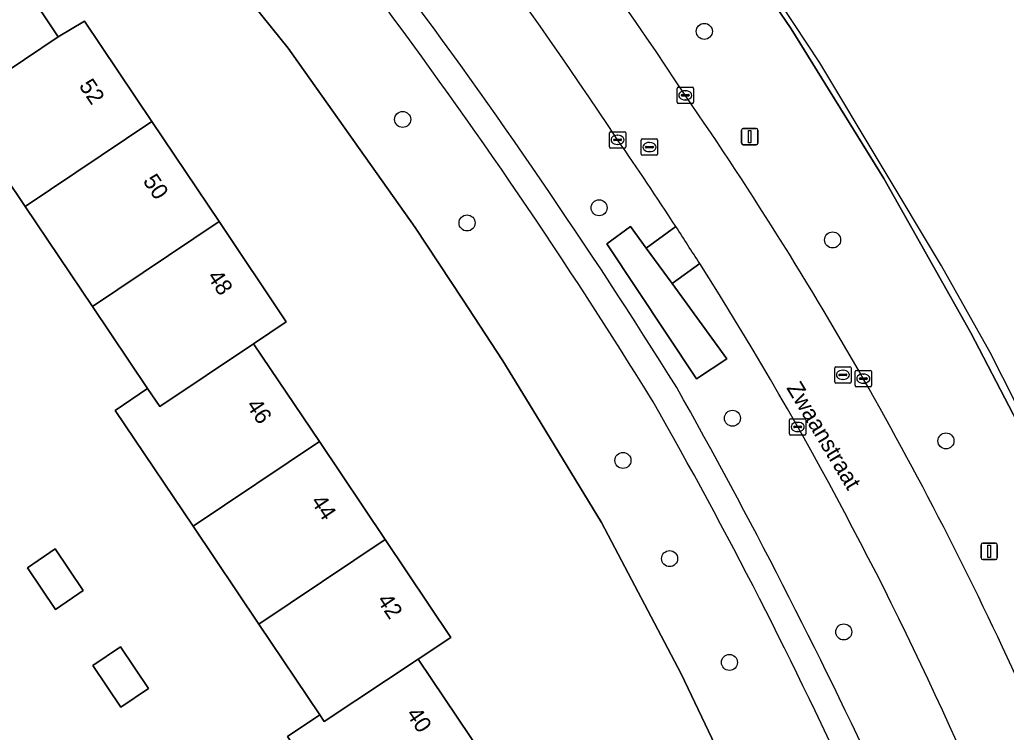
# Model space of a CAD drawing. Extents: x 158793 to 159888, y 384317 to 385256.
# Drawn here: x 159132.8 to 159193, y 384862.3 to 384905.8 of the extents above; entities that cross this region are included whole.
import ezdxf

# ---------------------------------------------------------------- set-up
doc = ezdxf.new("R2010")
doc.units = 0
for name, color, linetype in [('IMGEO_Berm_groen', 7, 'Continuous'), ('IMGEO_Boom', 7, 'Continuous'), ('IMGEO_Erf', 7, 'Continuous'), ('IMGEO_Fietspad_gesloten', 7, 'Continuous'), ('IMGEO_Groenvoorziening', 7, 'Continuous'), ('IMGEO_Hek', 7, 'Continuous'), ('IMGEO_Kolk', 7, 'Continuous'), ('IMGEO_Lichtmast', 7, 'Continuous'), ('IMGEO_Openbare_ruimte_label', 7, 'Continuous'), ('IMGEO_Pand', 7, 'Continuous'), ('IMGEO_Pand_nummerreeks', 7, 'Continuous'), ('IMGEO_Rioolput', 7, 'Continuous'), ('IMGEO_Voetpad_gesloten', 7, 'Continuous'), ('IMGEO_Voetpad_open', 7, 'Continuous')]:
    doc.layers.add(name, color=color, linetype=linetype)

msp = doc.modelspace()

# ---------------------------------------------------------------- linework, layer by layer
at = {"layer": 'IMGEO_Berm_groen'}
for points in [[(159216.026, 384831.721), (159205.728, 384856.101), (159199.958, 384868.907), (159197.851, 384873.248), (159190.865, 384886.663), (159185.562, 384896.086), (159179.901, 384905.242), (159170.007, 384919.816), (159161.811, 384930.659), (159155.132, 384938.749), (159153.251, 384941.028), (159148.394, 384946.912), (159144.119, 384939.379), (159143.838, 384938.899)], [(159174.321, 384890.897), (159172.639, 384889.67), (159175.988, 384885.089), (159174.132, 384883.855), (159168.651, 384892.104), (159170.09, 384893.157), (159171.06, 384891.83), (159172.869, 384893.154)]]:
    msp.add_lwpolyline(points, dxfattribs=at)
for centre, radius, start, end in [((158862.946, 384689.751), 365.452, 31.98466, 41.48478), ((158921.742, 384734.686), 301.78, 33.48235, 39.98775), ((158920.259, 384734.033), 298.429, 33.43156, 39.88384), ((158979.592, 384767.378), 235.54, 23.98694, 34.61294), ((158983.072, 384769.487), 226.531, 33.08741, 34.70119), ((158982.227, 384768.929), 227.544, 24.06808, 32.41319), ((158867.142, 384711.319), 350.837, 24.88664, 29.35906)]:
    msp.add_arc(centre, radius, start, end, dxfattribs=at)
at = {"layer": 'IMGEO_Boom'}
for centre in [(159174.604, 384905.078), (159156.193, 384899.702), (159168.183, 384894.303), (159160.123, 384893.376), (159182.435, 384892.339), (159176.322, 384881.449), (159189.353, 384880.066), (159169.638, 384878.876), (159172.487, 384872.877), (159183.115, 384868.4), (159176.137, 384866.538)]:
    msp.add_circle(centre, 0.489, dxfattribs=at)
at = {"layer": 'IMGEO_Erf'}
msp.add_lwpolyline([(159129.189, 384865.748), (159145.236, 384841.838), (159145.281, 384841.77), (159147.886, 384837.889), (159147.91, 384837.853), (159153.744, 384841.768), (159155.277, 384839.485), (159161.48, 384843.659), (159157.462, 384849.64), (159153.451, 384855.61), (159149.155, 384862.006), (159151.132, 384863.344), (159147.414, 384868.879), (159143.399, 384874.856), (159138.645, 384881.934), (159140.628, 384883.267), (159137.261, 384888.273), (159133.15, 384894.387), (159129.299, 384900.113)], dxfattribs=at)
for points in [[(159136.688, 384870.925), (159135.007, 384869.777), (159133.293, 384872.323), (159134.991, 384873.467)], [(159140.69, 384864.955), (159138.999, 384863.814), (159137.294, 384866.354), (159138.972, 384867.498)]]:
    msp.add_lwpolyline(points, close=True, dxfattribs=at)
at = {"layer": 'IMGEO_Fietspad_gesloten'}
for centre, radius, start, end in [((158921.742, 384734.686), 301.78, 33.48235, 39.98775), ((158920.259, 384734.033), 298.429, 33.43156, 39.88384), ((158979.592, 384767.378), 235.54, 23.98694, 34.61294), ((158983.072, 384769.487), 226.531, 33.08741, 34.70119), ((158946.536, 384745.951), 269.991, 32.46971, 33.03923), ((158982.227, 384768.929), 227.544, 24.06808, 32.41319)]:
    msp.add_arc(centre, radius, start, end, dxfattribs=at)
at = {"layer": 'IMGEO_Groenvoorziening'}
for points in [[(159062.885, 384947.902), (159063.915, 384949.398), (159078.479, 384970.541), (159092.853, 384960.593), (159096.29, 384958.006), (159107.625, 384948.575), (159113.677, 384943.307), (159124.305, 384933.004), (159133.199, 384923.374), (159138.703, 384917.092), (159149.208, 384904.051), (159156.954, 384893.107), (159159.836, 384888.727), (159162.31, 384884.967), (159164.141, 384881.958), (159168.328, 384875.079), (159173.187, 384865.839), (159178.617, 384854.449), (159182.672, 384857.168), (159183.957, 384858.019), (159183.887, 384858.166)], [(159178.617, 384854.449), (159173.187, 384865.839), (159168.328, 384875.079), (159164.141, 384881.958), (159162.31, 384884.967), (159159.836, 384888.727), (159156.954, 384893.107), (159149.208, 384904.051), (159138.703, 384917.092), (159133.199, 384923.374), (159124.305, 384933.004)], [(159161.811, 384930.659), (159170.007, 384919.816), (159179.901, 384905.242), (159185.562, 384896.086), (159190.865, 384886.663), (159197.851, 384873.248), (159199.958, 384868.907), (159205.728, 384856.101), (159216.026, 384831.721), (159224.94, 384810.112), (159225.001, 384809.964), (159237.567, 384779.502), (159246.275, 384782.937), (159246.565, 384784.321), (159241.993, 384785.191)], [(159131.153, 384910.722), (159135.161, 384904.749), (159136.771, 384905.693), (159140.878, 384899.576), (159144.985, 384893.458), (159149.092, 384887.341), (159147.099, 384886.004), (159151.108, 384880.023), (159155.116, 384874.042), (159159.125, 384868.061), (159157.136, 384866.739), (159161.141, 384860.764)]]:
    msp.add_lwpolyline(points, dxfattribs=at)
for centre, radius, start, end in [((158881.666, 384703.529), 340.597, 31.68979, 41.83035), ((158915.143, 384736.189), 295.13, 24.41219, 29.70827)]:
    msp.add_arc(centre, radius, start, end, dxfattribs=at)
at = {"layer": 'IMGEO_Hek'}
msp.add_lwpolyline([(159225.017, 384810.147), (159206.69, 384854.26), (159201.869, 384865.299), (159196.73, 384876.229), (159192.049, 384885.46), (159189.07, 384890.75), (159181.649, 384903.159), (159173, 384916.27), (159165.459, 384926.809), (159159.291, 384934.303)], dxfattribs=at)
at = {"layer": 'IMGEO_Kolk'}
for p, q in [((159172.942, 384900.746), (159172.942, 384901.598)), ((159173.017, 384901.672), (159173.869, 384901.672)), ((159173.43, 384901.452), (159173.455, 384901.452)), ((159173.943, 384901.598), (159173.943, 384900.746)), ((159173.869, 384900.672), (159173.017, 384900.672)), ((159173.201, 384901.166), (159173.201, 384901.178)), ((159173.639, 384901.129), (159173.241, 384901.129)), ((159173.244, 384901.215), (159173.642, 384901.215)), ((159173.453, 384900.892), (159173.428, 384900.892)), ((159173.685, 384901.178), (159173.685, 384901.166)), ((159168.81, 384898.024), (159168.81, 384898.876)), ((159168.885, 384898.95), (159169.737, 384898.95)), ((159169.811, 384898.876), (159169.811, 384898.024)), ((159169.069, 384898.444), (159169.069, 384898.456)), ((159169.507, 384898.407), (159169.109, 384898.407)), ((159169.112, 384898.493), (159169.51, 384898.493)), ((159169.298, 384898.73), (159169.323, 384898.73)), ((159169.553, 384898.456), (159169.553, 384898.444)), ((159169.737, 384897.95), (159168.885, 384897.95)), ((159169.321, 384898.17), (159169.296, 384898.17)), ((159183.807, 384883.444), (159183.807, 384884.296)), ((159183.882, 384884.37), (159184.734, 384884.37)), ((159184.066, 384883.864), (159184.066, 384883.876)), ((159184.504, 384883.827), (159184.106, 384883.827)), ((159184.109, 384883.913), (159184.507, 384883.913)), ((159184.295, 384884.15), (159184.32, 384884.15)), ((159184.55, 384883.876), (159184.55, 384883.864)), ((159184.808, 384884.296), (159184.808, 384883.444)), ((159184.734, 384883.37), (159183.882, 384883.37)), ((159184.318, 384883.59), (159184.293, 384883.59)), ((159179.877, 384881.421), (159180.729, 384881.421)), ((159179.802, 384880.495), (159179.802, 384881.347)), ((159180.061, 384880.915), (159180.061, 384880.927)), ((159180.499, 384880.878), (159180.101, 384880.878)), ((159180.104, 384880.964), (159180.502, 384880.964)), ((159180.29, 384881.201), (159180.315, 384881.201)), ((159180.545, 384880.927), (159180.545, 384880.915)), ((159180.803, 384881.347), (159180.803, 384880.495)), ((159180.729, 384880.421), (159179.877, 384880.421)), ((159180.313, 384880.641), (159180.288, 384880.641))]:
    msp.add_line(p, q, dxfattribs=at)
for points in [[(159172.942, 384900.746), (159172.942, 384901.598)], [(159173.017, 384901.672), (159173.869, 384901.672)], [(159173.943, 384901.598), (159173.943, 384900.746)], [(159173.869, 384900.672), (159173.017, 384900.672)], [(159168.81, 384898.024), (159168.81, 384898.876)], [(159168.885, 384898.95), (159169.737, 384898.95)], [(159169.811, 384898.876), (159169.811, 384898.024)], [(159169.737, 384897.95), (159168.885, 384897.95)], [(159183.807, 384883.444), (159183.807, 384884.296)], [(159183.882, 384884.37), (159184.734, 384884.37)], [(159184.808, 384884.296), (159184.808, 384883.444)], [(159184.734, 384883.37), (159183.882, 384883.37)], [(159179.877, 384881.421), (159180.729, 384881.421)], [(159179.802, 384880.495), (159179.802, 384881.347)], [(159180.803, 384881.347), (159180.803, 384880.495)], [(159180.729, 384880.421), (159179.877, 384880.421)]]:
    msp.add_lwpolyline(points, dxfattribs=at)
for centre, radius, start, end in [((159173.019, 384901.596), 0.0765, 91.55205, 178.44795), ((159173.019, 384901.596), 0.0765, 91.55205, 178.44795), ((159173.867, 384901.596), 0.0765, 1.55205, 88.44795), ((159173.867, 384901.596), 0.0765, 1.55205, 88.44795), ((159173.019, 384900.748), 0.0765, 181.55205, 268.44795), ((159173.019, 384900.748), 0.0765, 181.55205, 268.44795), ((159173.241, 384901.175), 0.0403, 85.87752, 175.75265), ((159173.238, 384901.165), 0.0366, 178.93798, 274.71019), ((159173.642, 384901.172), 0.043, 264.86636, 352.45326), ((159173.646, 384901.177), 0.0386, 1.73085, 96.63898), ((159173.867, 384900.748), 0.0765, 271.55205, 358.44795), ((159173.867, 384900.748), 0.0765, 271.55205, 358.44795), ((159168.887, 384898.874), 0.0765, 91.55205, 178.44795), ((159168.887, 384898.874), 0.0765, 91.55205, 178.44795), ((159169.735, 384898.874), 0.0765, 1.55205, 88.44795), ((159169.735, 384898.874), 0.0765, 1.55205, 88.44795), ((159169.109, 384898.453), 0.0403, 85.87752, 175.75265), ((159169.106, 384898.443), 0.0366, 178.93798, 274.71019), ((159169.51, 384898.45), 0.043, 264.86636, 352.45326), ((159169.514, 384898.455), 0.0386, 1.73085, 96.63898), ((159168.887, 384898.026), 0.0765, 181.55205, 268.44795), ((159168.887, 384898.026), 0.0765, 181.55205, 268.44795), ((159169.735, 384898.026), 0.0765, 271.55205, 358.44795), ((159169.735, 384898.026), 0.0765, 271.55205, 358.44795), ((159183.884, 384884.294), 0.0765, 91.55205, 178.44795), ((159183.884, 384884.294), 0.0765, 91.55205, 178.44795), ((159184.106, 384883.873), 0.0403, 85.87752, 175.75265), ((159184.103, 384883.863), 0.0366, 178.93798, 274.71019), ((159184.507, 384883.87), 0.043, 264.86636, 352.45326), ((159184.511, 384883.875), 0.0386, 1.73085, 96.63898), ((159184.732, 384884.294), 0.0765, 1.55205, 88.44795), ((159184.732, 384884.294), 0.0765, 1.55205, 88.44795), ((159183.884, 384883.446), 0.0765, 181.55205, 268.44795), ((159183.884, 384883.446), 0.0765, 181.55205, 268.44795), ((159184.732, 384883.446), 0.0765, 271.55205, 358.44795), ((159184.732, 384883.446), 0.0765, 271.55205, 358.44795), ((159179.879, 384881.345), 0.0765, 91.55205, 178.44795), ((159179.879, 384881.345), 0.0765, 91.55205, 178.44795), ((159180.727, 384881.345), 0.0765, 1.55205, 88.44795), ((159180.727, 384881.345), 0.0765, 1.55205, 88.44795), ((159180.101, 384880.924), 0.0403, 85.87752, 175.75265), ((159180.098, 384880.914), 0.0366, 178.93798, 274.71019), ((159180.502, 384880.921), 0.043, 264.86636, 352.45326), ((159180.506, 384880.926), 0.0386, 1.73085, 96.63898), ((159179.879, 384880.497), 0.0765, 181.55205, 268.44795), ((159179.879, 384880.497), 0.0765, 181.55205, 268.44795), ((159180.727, 384880.497), 0.0765, 271.55205, 358.44795), ((159180.727, 384880.497), 0.0765, 271.55205, 358.44795)]:
    msp.add_arc(centre, radius, start, end, dxfattribs=at)
for centre, major_axis, ratio, start_param, end_param in [((159173.429, 384901.172), (-0.387, 0.002), 0.722429, 4.712389, 7.853982), ((159173.454, 384901.172), (-0.39, 0.002), 0.717154, 1.570796, 4.712389), ((159169.297, 384898.45), (-0.387, 0.002), 0.722429, 4.712389, 7.853982), ((159169.322, 384898.45), (-0.39, 0.002), 0.717154, 1.570796, 4.712389), ((159184.294, 384883.87), (-0.387, 0.002), 0.722429, 4.712389, 7.853982), ((159184.319, 384883.87), (-0.39, 0.002), 0.717154, 1.570796, 4.712389), ((159180.289, 384880.921), (-0.387, 0.002), 0.722429, 4.712389, 7.853982), ((159180.314, 384880.921), (-0.39, 0.002), 0.717154, 1.570796, 4.712389)]:
    msp.add_ellipse(centre, major_axis=major_axis, ratio=ratio, start_param=start_param, end_param=end_param, dxfattribs=at)
at = {"layer": 'IMGEO_Lichtmast'}
for p, q in [((159176.882, 384898.25), (159176.882, 384899.05)), ((159176.882, 384899.05), (159176.882, 384898.25)), ((159176.982, 384899.15), (159177.772, 384899.15)), ((159177.772, 384899.15), (159176.982, 384899.15)), ((159177.872, 384899.05), (159177.872, 384898.25)), ((159177.872, 384898.25), (159177.872, 384899.05)), ((159177.772, 384898.15), (159176.982, 384898.15)), ((159176.982, 384898.15), (159177.772, 384898.15)), ((159191.493, 384872.925), (159191.493, 384873.725)), ((159191.493, 384873.725), (159191.493, 384872.925)), ((159191.593, 384873.825), (159192.383, 384873.825)), ((159192.383, 384873.825), (159191.593, 384873.825)), ((159192.483, 384873.725), (159192.483, 384872.925)), ((159192.483, 384872.925), (159192.483, 384873.725)), ((159192.383, 384872.825), (159191.593, 384872.825)), ((159191.593, 384872.825), (159192.383, 384872.825))]:
    msp.add_line(p, q, dxfattribs=at)
for points in [[(159177.302, 384899.025), (159177.452, 384899.025), (159177.452, 384898.275), (159177.302, 384898.275), (159177.302, 384899.025)], [(159191.913, 384873.7), (159192.063, 384873.7), (159192.063, 384872.95), (159191.913, 384872.95), (159191.913, 384873.7)]]:
    msp.add_lwpolyline(points, dxfattribs=at)
for centre, start, end in [((159176.982, 384899.05), 90, 180), ((159176.982, 384899.05), 90, 180), ((159177.772, 384899.05), 0, 90), ((159177.772, 384899.05), 360, 90), ((159176.982, 384898.25), 180, 270), ((159176.982, 384898.25), 180, 270), ((159177.772, 384898.25), 270, 0), ((159177.772, 384898.25), 270, 0), ((159191.593, 384873.725), 90, 180), ((159191.593, 384873.725), 90, 180), ((159192.383, 384873.725), 0, 90), ((159192.383, 384873.725), 360, 90), ((159191.593, 384872.925), 180, 270), ((159191.593, 384872.925), 180, 270), ((159192.383, 384872.925), 270, 0), ((159192.383, 384872.925), 270, 0)]:
    msp.add_arc(centre, 0.1, start, end, dxfattribs=at)
at = {"layer": 'IMGEO_Pand'}
for points in [[(159131.153, 384910.722), (159123.475, 384905.569), (159127.793, 384899.116), (159129.299, 384900.113), (159128.974, 384900.597), (159135.161, 384904.749)], [(159136.771, 384905.693), (159135.161, 384904.749), (159128.974, 384900.597), (159129.299, 384900.113), (159133.15, 384894.387), (159140.878, 384899.576)], [(159140.878, 384899.576), (159133.15, 384894.387), (159137.261, 384888.273), (159144.985, 384893.458)], [(159144.985, 384893.458), (159137.261, 384888.273), (159140.628, 384883.267), (159141.371, 384882.162), (159147.099, 384886.004), (159149.092, 384887.341)], [(159147.099, 384886.004), (159141.371, 384882.162), (159140.628, 384883.267), (159138.645, 384881.934), (159143.399, 384874.856), (159151.108, 384880.023)], [(159151.108, 384880.023), (159143.399, 384874.856), (159147.414, 384868.879), (159155.116, 384874.042)], [(159155.116, 384874.042), (159147.414, 384868.879), (159151.132, 384863.344), (159151.409, 384862.932), (159157.136, 384866.739), (159159.125, 384868.061)], [(159135.007, 384869.777), (159136.688, 384870.925), (159134.991, 384873.467), (159133.293, 384872.323)], [(159138.999, 384863.814), (159140.69, 384864.955), (159138.972, 384867.498), (159137.294, 384866.354)], [(159157.136, 384866.739), (159151.409, 384862.932), (159151.132, 384863.344), (159149.155, 384862.006), (159153.451, 384855.61), (159161.141, 384860.764)]]:
    msp.add_lwpolyline(points, close=True, dxfattribs=at)
at = {"layer": 'IMGEO_Rioolput'}
for p, q in [((159170.755, 384897.585), (159170.755, 384898.437)), ((159170.83, 384898.511), (159171.682, 384898.511)), ((159171.243, 384898.291), (159171.268, 384898.291)), ((159171.756, 384898.437), (159171.756, 384897.585)), ((159171.014, 384898.005), (159171.014, 384898.017)), ((159171.452, 384897.968), (159171.054, 384897.968)), ((159171.057, 384898.054), (159171.455, 384898.054)), ((159171.266, 384897.731), (159171.241, 384897.731)), ((159171.498, 384898.017), (159171.498, 384898.005)), ((159171.682, 384897.511), (159170.83, 384897.511)), ((159182.561, 384883.673), (159182.561, 384884.525)), ((159182.636, 384884.599), (159183.488, 384884.599)), ((159183.562, 384884.525), (159183.562, 384883.673)), ((159182.82, 384884.093), (159182.82, 384884.105)), ((159183.258, 384884.056), (159182.86, 384884.056)), ((159182.863, 384884.142), (159183.261, 384884.142)), ((159183.072, 384883.819), (159183.047, 384883.819)), ((159183.049, 384884.379), (159183.074, 384884.379)), ((159183.304, 384884.105), (159183.304, 384884.093)), ((159183.488, 384883.599), (159182.636, 384883.599))]:
    msp.add_line(p, q, dxfattribs=at)
for points in [[(159170.755, 384897.585), (159170.755, 384898.437)], [(159170.83, 384898.511), (159171.682, 384898.511)], [(159171.756, 384898.437), (159171.756, 384897.585)], [(159171.682, 384897.511), (159170.83, 384897.511)], [(159182.561, 384883.673), (159182.561, 384884.525)], [(159182.636, 384884.599), (159183.488, 384884.599)], [(159183.562, 384884.525), (159183.562, 384883.673)], [(159183.488, 384883.599), (159182.636, 384883.599)]]:
    msp.add_lwpolyline(points, dxfattribs=at)
for centre, radius, start, end in [((159170.832, 384898.435), 0.0765, 91.55205, 178.44795), ((159170.832, 384898.435), 0.0765, 91.55205, 178.44795), ((159171.68, 384898.435), 0.0765, 1.55205, 88.44795), ((159171.68, 384898.435), 0.0765, 1.55205, 88.44795), ((159171.054, 384898.014), 0.0403, 85.87752, 175.75265), ((159171.051, 384898.004), 0.0366, 178.93798, 274.71019), ((159171.455, 384898.011), 0.043, 264.86636, 352.45326), ((159171.459, 384898.016), 0.0386, 1.73085, 96.63898), ((159170.832, 384897.587), 0.0765, 181.55205, 268.44795), ((159170.832, 384897.587), 0.0765, 181.55205, 268.44795), ((159171.68, 384897.587), 0.0765, 271.55205, 358.44795), ((159171.68, 384897.587), 0.0765, 271.55205, 358.44795), ((159182.638, 384884.523), 0.0765, 91.55205, 178.44795), ((159182.638, 384884.523), 0.0765, 91.55205, 178.44795), ((159183.486, 384884.523), 0.0765, 1.55205, 88.44795), ((159183.486, 384884.523), 0.0765, 1.55205, 88.44795), ((159182.86, 384884.102), 0.0403, 85.87752, 175.75265), ((159182.857, 384884.092), 0.0366, 178.93798, 274.71019), ((159183.261, 384884.099), 0.043, 264.86636, 352.45326), ((159183.265, 384884.104), 0.0386, 1.73085, 96.63898), ((159182.638, 384883.675), 0.0765, 181.55205, 268.44795), ((159182.638, 384883.675), 0.0765, 181.55205, 268.44795), ((159183.486, 384883.675), 0.0765, 271.55205, 358.44795), ((159183.486, 384883.675), 0.0765, 271.55205, 358.44795)]:
    msp.add_arc(centre, radius, start, end, dxfattribs=at)
for centre, major_axis, ratio, start_param, end_param in [((159171.242, 384898.011), (-0.387, 0.002), 0.722429, 4.712389, 7.853982), ((159171.267, 384898.011), (-0.39, 0.002), 0.717154, 1.570796, 4.712389), ((159183.048, 384884.099), (-0.387, 0.002), 0.722429, 4.712389, 7.853982), ((159183.073, 384884.099), (-0.39, 0.002), 0.717154, 1.570796, 4.712389)]:
    msp.add_ellipse(centre, major_axis=major_axis, ratio=ratio, start_param=start_param, end_param=end_param, dxfattribs=at)
at = {"layer": 'IMGEO_Voetpad_gesloten'}
for centre, radius, start, end in [((158862.946, 384689.751), 365.452, 31.98466, 41.48478), ((158881.666, 384703.529), 340.597, 31.68979, 41.83035), ((158867.142, 384711.319), 350.837, 24.88664, 29.35906), ((158915.143, 384736.189), 295.13, 24.41219, 29.70827)]:
    msp.add_arc(centre, radius, start, end, dxfattribs=at)
at = {"layer": 'IMGEO_Voetpad_open'}
msp.add_lwpolyline([(159172.639, 384889.67), (159171.06, 384891.83), (159170.09, 384893.157), (159168.651, 384892.104), (159174.132, 384883.855), (159175.988, 384885.089)], close=True, dxfattribs=at)
msp.add_lwpolyline([(159172.869, 384893.154), (159171.06, 384891.83), (159172.639, 384889.67), (159174.321, 384890.897)], dxfattribs=at)
msp.add_arc((158946.536, 384745.951), 269.991, 32.46971, 33.03923, dxfattribs=at)

# ---------------------------------------------------------------- texts
at = {"layer": 'IMGEO_Openbare_ruimte_label'}
msp.add_text('Zwaanstraat', height=1, rotation=300.87529, dxfattribs=at).set_placement((159179.591, 384883.308))
at = {"layer": 'IMGEO_Pand_nummerreeks'}
for s, rotation, p in [('52', 303.87878, (159136.405, 384901.752)), ('50', 303.87305, (159140.307, 384895.941)), ('48', 303.87878, (159144.232, 384890.095)), ('46', 303.83295, (159146.615, 384882.236)), ('44', 303.82722, (159150.551, 384876.363)), ('42', 303.83295, (159154.593, 384870.332)), ('40', 303.83295, (159156.375, 384863.385))]:
    msp.add_text(s, height=1, rotation=rotation, dxfattribs=at).set_placement(p)

doc.saveas('drawing.dxf')
